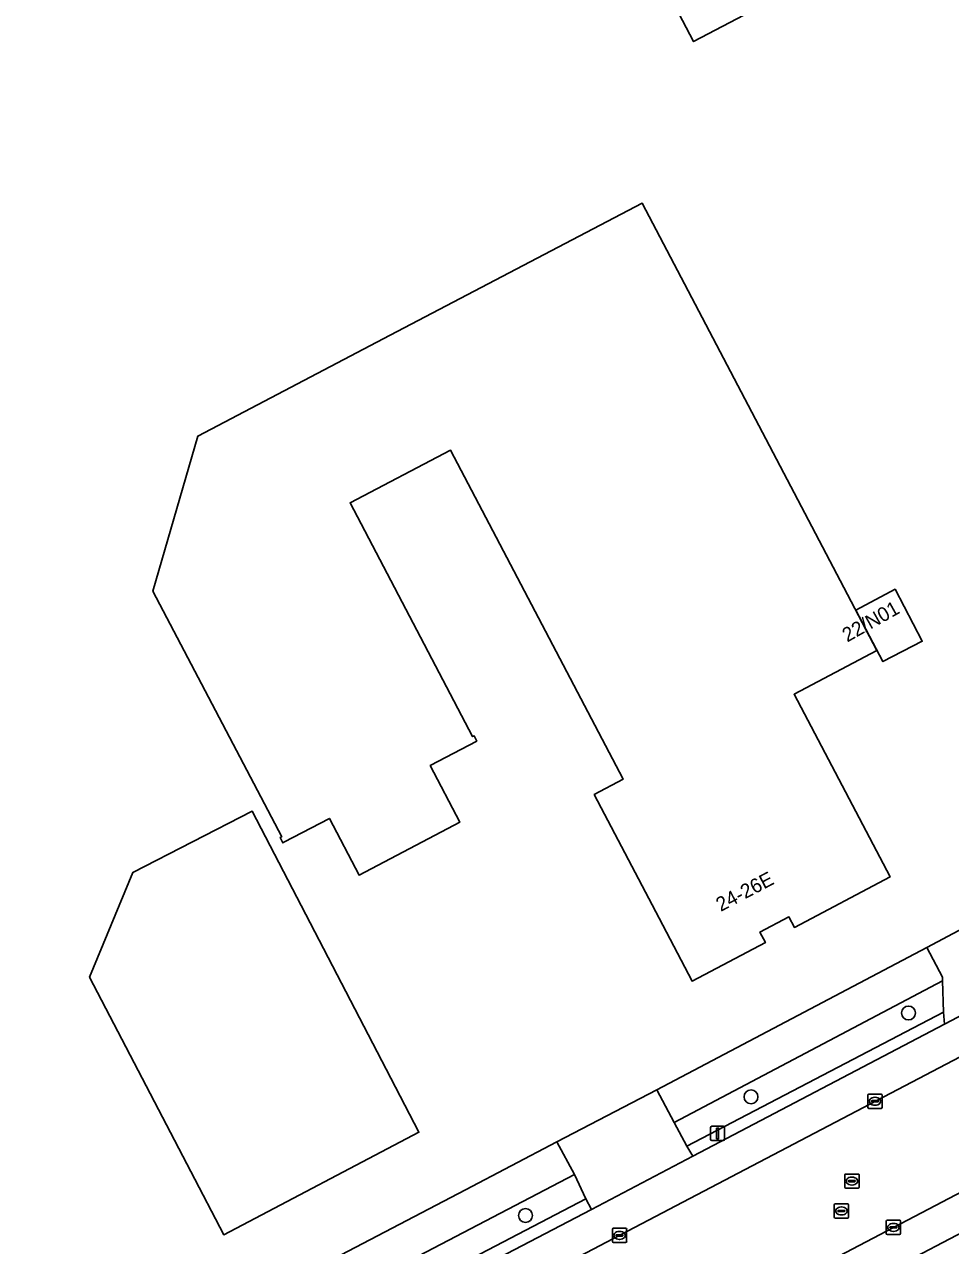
# Model space of a CAD drawing. Extents: x 157692 to 159674, y 381452 to 383291.
# Drawn here: x 158279.4 to 158344.4, y 381842.8 to 381928.6 of the extents above; entities that cross this region are included whole.
import ezdxf

# ---------------------------------------------------------------- set-up
doc = ezdxf.new("R2010")
doc.units = 0
for name, color, linetype in [('IMGEO_Boom', 7, 'Continuous'), ('IMGEO_Erf', 7, 'Continuous'), ('IMGEO_Groenvoorziening', 7, 'Continuous'), ('IMGEO_Kolk', 7, 'Continuous'), ('IMGEO_Lichtmast', 7, 'Continuous'), ('IMGEO_Pand', 7, 'Continuous'), ('IMGEO_Pand_nummerreeks', 7, 'Continuous'), ('IMGEO_Parkeervlak_open', 7, 'Continuous'), ('IMGEO_Rijbaan_lokaal_gesloten', 7, 'Continuous'), ('IMGEO_Rijbaan_lokaal_open', 7, 'Continuous'), ('IMGEO_Rioolput', 7, 'Continuous'), ('IMGEO_Voetpad_open', 7, 'Continuous')]:
    doc.layers.add(name, color=color, linetype=linetype)

msp = doc.modelspace()

# ---------------------------------------------------------------- linework, layer by layer
at = {"layer": 'IMGEO_Boom'}
for centre in [(158341.466, 381859.173), (158330.402, 381853.285), (158314.56, 381844.953)]:
    msp.add_circle(centre, 0.489, dxfattribs=at)
at = {"layer": 'IMGEO_Erf'}
for points in [[(158388.245, 381896.308), (158375.217, 381889.463), (158368.891, 381886.139), (158363.822, 381883.475), (158361.501, 381887.904), (158351.845, 381906.325), (158358.302, 381909.71), (158344.12, 381936.701), (158326.37, 381927.38), (158323.288, 381933.25), (158316.019, 381929.433), (158324.588, 381970.857), (158366.026, 381962.599), (158372.005, 381951.251), (158371.05, 381950.754), (158385.081, 381924.026)], [(158217.316, 381839.906), (158270.263, 381825.792), (158286.558, 381834.286), (158292.839, 381837.605), (158310.343, 381846.755), (158316.773, 381850.116), (158323.795, 381853.778), (158342.759, 381863.76), (158347.941, 381866.531), (158348.596, 381866.872), (158358.563, 381872.057), (158364.635, 381875.26), (158392.478, 381889.849), (158400.12, 381893.872), (158401.991, 381894.865), (158408.14, 381898.064), (158436.465, 381912.9), (158441.823, 381915.706), (158446.378, 381918.092), (158458.186, 381924.156), (158466.161, 381928.413)]]:
    msp.add_lwpolyline(points, dxfattribs=at)
for points in [[(158305.063, 381906.762), (158322.767, 381916.032), (158336.923, 381889.043), (158339.245, 381884.615), (158333.425, 381881.552), (158340.173, 381868.726), (158333.445, 381865.185), (158333.06, 381865.918), (158331.024, 381864.849), (158331.41, 381864.114), (158326.268, 381861.408), (158323.944, 381865.836), (158319.391, 381874.508), (158321.413, 381875.583), (158309.292, 381898.698), (158302.242, 381895.001), (158310.853, 381878.582), (158310.95, 381878.633), (158311.145, 381878.261), (158307.877, 381876.547), (158309.962, 381872.571), (158302.877, 381868.855), (158300.792, 381872.832), (158297.598, 381871.157), (158297.524, 381871.118), (158297.329, 381871.49), (158297.444, 381871.55), (158288.402, 381888.793), (158291.544, 381899.683)], [(158342.429, 381885.271), (158339.666, 381883.851), (158337.773, 381887.466), (158340.524, 381888.919)], [(158304.778, 381855.232), (158307.082, 381850.794), (158293.376, 381843.602), (158291.065, 381848.036), (158283.944, 381861.695), (158286.984, 381869.041), (158295.379, 381873.333)]]:
    msp.add_lwpolyline(points, close=True, dxfattribs=at)
at = {"layer": 'IMGEO_Groenvoorziening'}
for points in [[(158325.902, 381849.831), (158343.927, 381859.236), (158343.859, 381861.437), (158325.004, 381851.493)], [(158294.996, 381833.684), (158318.809, 381846.13), (158318.001, 381847.825), (158294.044, 381835.32)]]:
    msp.add_lwpolyline(points, close=True, dxfattribs=at)
at = {"layer": 'IMGEO_Kolk'}
for p, q in [((158338.61, 381852.548), (158338.61, 381853.4)), ((158338.685, 381853.474), (158339.537, 381853.474)), ((158339.098, 381853.254), (158339.123, 381853.254)), ((158339.611, 381853.4), (158339.611, 381852.548)), ((158339.537, 381852.474), (158338.685, 381852.474)), ((158338.869, 381852.968), (158338.869, 381852.98)), ((158339.307, 381852.931), (158338.909, 381852.931)), ((158338.912, 381853.017), (158339.31, 381853.017)), ((158339.121, 381852.694), (158339.096, 381852.694)), ((158339.353, 381852.98), (158339.353, 381852.968)), ((158339.904, 381843.693), (158339.904, 381844.545)), ((158339.979, 381844.619), (158340.831, 381844.619)), ((158340.905, 381844.545), (158340.905, 381843.693)), ((158320.668, 381843.129), (158320.668, 381843.981)), ((158320.743, 381844.055), (158321.595, 381844.055)), ((158321.156, 381843.835), (158321.181, 381843.835)), ((158321.669, 381843.981), (158321.669, 381843.129)), ((158340.163, 381844.113), (158340.163, 381844.125)), ((158340.601, 381844.076), (158340.203, 381844.076)), ((158340.206, 381844.162), (158340.604, 381844.162)), ((158340.415, 381843.839), (158340.39, 381843.839)), ((158340.392, 381844.399), (158340.417, 381844.399)), ((158340.647, 381844.125), (158340.647, 381844.113)), ((158321.595, 381843.055), (158320.743, 381843.055)), ((158320.927, 381843.549), (158320.927, 381843.561)), ((158321.365, 381843.512), (158320.967, 381843.512)), ((158320.97, 381843.598), (158321.368, 381843.598)), ((158321.179, 381843.275), (158321.154, 381843.275)), ((158321.411, 381843.561), (158321.411, 381843.549)), ((158340.831, 381843.619), (158339.979, 381843.619))]:
    msp.add_line(p, q, dxfattribs=at)
for points in [[(158338.61, 381852.548), (158338.61, 381853.4)], [(158338.685, 381853.474), (158339.537, 381853.474)], [(158339.611, 381853.4), (158339.611, 381852.548)], [(158339.537, 381852.474), (158338.685, 381852.474)], [(158339.904, 381843.693), (158339.904, 381844.545)], [(158339.979, 381844.619), (158340.831, 381844.619)], [(158340.905, 381844.545), (158340.905, 381843.693)], [(158320.668, 381843.129), (158320.668, 381843.981)], [(158320.743, 381844.055), (158321.595, 381844.055)], [(158321.669, 381843.981), (158321.669, 381843.129)], [(158321.595, 381843.055), (158320.743, 381843.055)], [(158340.831, 381843.619), (158339.979, 381843.619)]]:
    msp.add_lwpolyline(points, dxfattribs=at)
for centre, radius, start, end in [((158338.687, 381853.398), 0.0765, 91.55205, 178.44795), ((158338.687, 381853.398), 0.0765, 91.55205, 178.44795), ((158339.535, 381853.398), 0.0765, 1.55205, 88.44795), ((158339.535, 381853.398), 0.0765, 1.55205, 88.44795), ((158338.687, 381852.55), 0.0765, 181.55205, 268.44795), ((158338.687, 381852.55), 0.0765, 181.55205, 268.44795), ((158338.909, 381852.977), 0.0403, 85.87752, 175.75265), ((158338.906, 381852.967), 0.0366, 178.93798, 274.71019), ((158339.31, 381852.974), 0.043, 264.86636, 352.45326), ((158339.314, 381852.979), 0.0386, 1.73085, 96.63898), ((158339.535, 381852.55), 0.0765, 271.55205, 358.44795), ((158339.535, 381852.55), 0.0765, 271.55205, 358.44795), ((158339.981, 381844.543), 0.0765, 91.55205, 178.44795), ((158339.981, 381844.543), 0.0765, 91.55205, 178.44795), ((158340.829, 381844.543), 0.0765, 1.55205, 88.44795), ((158340.829, 381844.543), 0.0765, 1.55205, 88.44795), ((158320.745, 381843.979), 0.0765, 91.55205, 178.44795), ((158320.745, 381843.979), 0.0765, 91.55205, 178.44795), ((158321.593, 381843.979), 0.0765, 1.55205, 88.44795), ((158321.593, 381843.979), 0.0765, 1.55205, 88.44795), ((158339.981, 381843.695), 0.0765, 181.55205, 268.44795), ((158339.981, 381843.695), 0.0765, 181.55205, 268.44795), ((158340.203, 381844.122), 0.0403, 85.87752, 175.75265), ((158340.2, 381844.112), 0.0366, 178.93798, 274.71019), ((158340.604, 381844.119), 0.043, 264.86636, 352.45326), ((158340.608, 381844.124), 0.0386, 1.73085, 96.63898), ((158340.829, 381843.695), 0.0765, 271.55205, 358.44795), ((158340.829, 381843.695), 0.0765, 271.55205, 358.44795), ((158320.745, 381843.131), 0.0765, 181.55205, 268.44795), ((158320.745, 381843.131), 0.0765, 181.55205, 268.44795), ((158320.967, 381843.558), 0.0403, 85.87752, 175.75265), ((158320.964, 381843.548), 0.0366, 178.93798, 274.71019), ((158321.368, 381843.555), 0.043, 264.86636, 352.45326), ((158321.372, 381843.56), 0.0386, 1.73085, 96.63898), ((158321.593, 381843.131), 0.0765, 271.55205, 358.44795), ((158321.593, 381843.131), 0.0765, 271.55205, 358.44795)]:
    msp.add_arc(centre, radius, start, end, dxfattribs=at)
for centre, major_axis, ratio, start_param, end_param in [((158339.097, 381852.974), (-0.387, 0.002), 0.722429, 4.712389, 7.853982), ((158339.122, 381852.974), (-0.39, 0.002), 0.717154, 1.570796, 4.712389), ((158321.155, 381843.555), (-0.387, 0.002), 0.722429, 4.712389, 7.853982), ((158321.18, 381843.555), (-0.39, 0.002), 0.717154, 1.570796, 4.712389), ((158340.391, 381844.119), (-0.387, 0.002), 0.722429, 4.712389, 7.853982), ((158340.416, 381844.119), (-0.39, 0.002), 0.717154, 1.570796, 4.712389)]:
    msp.add_ellipse(centre, major_axis=major_axis, ratio=ratio, start_param=start_param, end_param=end_param, dxfattribs=at)
at = {"layer": 'IMGEO_Lichtmast'}
for p, q in [((158327.559, 381850.316), (158327.559, 381851.116)), ((158327.559, 381851.116), (158327.559, 381850.316)), ((158327.659, 381851.216), (158328.449, 381851.216)), ((158328.449, 381851.216), (158327.659, 381851.216)), ((158328.549, 381851.116), (158328.549, 381850.316)), ((158328.549, 381850.316), (158328.549, 381851.116)), ((158328.449, 381850.216), (158327.659, 381850.216)), ((158327.659, 381850.216), (158328.449, 381850.216))]:
    msp.add_line(p, q, dxfattribs=at)
msp.add_lwpolyline([(158327.979, 381851.091), (158328.129, 381851.091), (158328.129, 381850.341), (158327.979, 381850.341), (158327.979, 381851.091)], dxfattribs=at)
for centre, start, end in [((158327.659, 381851.116), 90, 180), ((158327.659, 381851.116), 90, 180), ((158328.449, 381851.116), 0, 90), ((158328.449, 381851.116), 360, 90), ((158327.659, 381850.316), 180, 270), ((158327.659, 381850.316), 180, 270), ((158328.449, 381850.316), 270, 0), ((158328.449, 381850.316), 270, 0)]:
    msp.add_arc(centre, 0.1, start, end, dxfattribs=at)
at = {"layer": 'IMGEO_Pand'}
msp.add_lwpolyline([(158385.081, 381924.026), (158371.05, 381950.754), (158372.005, 381951.251), (158366.026, 381962.599), (158324.588, 381970.857), (158316.019, 381929.433), (158323.288, 381933.25), (158326.37, 381927.38), (158344.12, 381936.701), (158358.302, 381909.71), (158351.845, 381906.325), (158361.501, 381887.904), (158363.822, 381883.475), (158368.891, 381886.139), (158375.217, 381889.463), (158388.245, 381896.308)], dxfattribs=at)
for points in [[(158333.445, 381865.185), (158340.173, 381868.726), (158333.425, 381881.552), (158339.245, 381884.615), (158336.923, 381889.043), (158322.767, 381916.032), (158305.063, 381906.762), (158291.544, 381899.683), (158288.402, 381888.793), (158297.444, 381871.55), (158297.329, 381871.49), (158297.524, 381871.118), (158297.598, 381871.157), (158300.792, 381872.832), (158302.877, 381868.855), (158309.962, 381872.571), (158307.877, 381876.547), (158311.145, 381878.261), (158310.95, 381878.633), (158310.853, 381878.582), (158302.242, 381895.001), (158309.292, 381898.698), (158321.413, 381875.583), (158319.391, 381874.508), (158323.944, 381865.836), (158326.268, 381861.408), (158331.41, 381864.114), (158331.024, 381864.849), (158333.06, 381865.918)], [(158339.666, 381883.851), (158342.429, 381885.271), (158340.524, 381888.919), (158337.773, 381887.466)], [(158304.778, 381855.232), (158295.379, 381873.333), (158286.984, 381869.041), (158283.944, 381861.695), (158291.065, 381848.036), (158293.376, 381843.602), (158307.082, 381850.794)]]:
    msp.add_lwpolyline(points, close=True, dxfattribs=at)
at = {"layer": 'IMGEO_Parkeervlak_open'}
for points in [[(158457.404, 381917.836), (158454, 381916.055), (158450.723, 381914.341), (158444.327, 381910.99), (158438.977, 381908.187), (158410.471, 381893.25), (158404.483, 381890.119), (158402.628, 381889.151), (158394.949, 381885.105), (158367.135, 381870.529), (158361.052, 381867.333), (158352.126, 381862.671), (158343.994, 381858.396), (158326.305, 381849.121), (158319.191, 381845.384), (158295.421, 381832.972), (158289.047, 381829.577), (158275.611, 381822.585), (158273.839, 381821.727), (158272.432, 381821.141), (158272.056, 381820.902), (158271.811, 381820.664), (158269.983, 381818.259)], [(158275.635, 381819.726), (158303.732, 381834.411), (158354.339, 381860.942), (158456.473, 381914.515)], [(158465.398, 381909.602), (158462.964, 381908.32), (158340.401, 381844.12), (158287.161, 381816.195)], [(158292.185, 381815.989), (158292.781, 381816.313), (158298.654, 381819.389), (158319.401, 381830.234), (158325.276, 381833.312), (158361.043, 381852.051), (158367.101, 381855.247), (158370.176, 381856.864), (158375.752, 381859.796), (158401.117, 381873.133), (158406.97, 381876.204), (158463.062, 381905.633)]]:
    msp.add_lwpolyline(points, dxfattribs=at)
at = {"layer": 'IMGEO_Rijbaan_lokaal_gesloten'}
for points in [[(158462.964, 381908.32), (158465.398, 381909.602), (158465.751, 381909.788), (158471.08, 381912.561), (158472.817, 381913.475), (158469.812, 381921.671), (158469.469, 381921.453), (158467.76, 381920.403), (158467.185, 381920.095), (158464.206, 381918.501), (158463.074, 381917.968), (158462.356, 381917.596), (158458.149, 381915.386), (158456.473, 381914.515), (158354.339, 381860.942), (158303.732, 381834.411), (158275.635, 381819.726)], [(158280.869, 381812.874), (158287.161, 381816.195), (158340.401, 381844.12), (158462.964, 381908.32)]]:
    msp.add_lwpolyline(points, dxfattribs=at)
at = {"layer": 'IMGEO_Rijbaan_lokaal_open'}
for points in [[(158349.146, 381864.225), (158347.941, 381866.531), (158342.759, 381863.76), (158343.852, 381861.677), (158343.859, 381861.437), (158343.927, 381859.236), (158343.994, 381858.396), (158352.126, 381862.671), (158351.326, 381863.129)], [(158325.004, 381851.493), (158323.795, 381853.778), (158316.773, 381850.116), (158318.001, 381847.825), (158318.809, 381846.13), (158319.191, 381845.384), (158326.305, 381849.121), (158325.902, 381849.831)]]:
    msp.add_lwpolyline(points, close=True, dxfattribs=at)
at = {"layer": 'IMGEO_Rioolput'}
for p, q in [((158336.989, 381846.94), (158336.989, 381847.792)), ((158337.064, 381847.866), (158337.916, 381847.866)), ((158337.248, 381847.36), (158337.248, 381847.372)), ((158337.686, 381847.323), (158337.288, 381847.323)), ((158337.291, 381847.409), (158337.689, 381847.409)), ((158337.5, 381847.086), (158337.475, 381847.086)), ((158337.477, 381847.646), (158337.502, 381847.646)), ((158337.732, 381847.372), (158337.732, 381847.36)), ((158337.99, 381847.792), (158337.99, 381846.94)), ((158337.916, 381846.866), (158337.064, 381846.866)), ((158336.251, 381844.846), (158336.251, 381845.698)), ((158336.326, 381845.772), (158337.178, 381845.772)), ((158336.739, 381845.552), (158336.764, 381845.552)), ((158337.252, 381845.698), (158337.252, 381844.846)), ((158337.178, 381844.772), (158336.326, 381844.772)), ((158336.51, 381845.266), (158336.51, 381845.278)), ((158336.948, 381845.229), (158336.55, 381845.229)), ((158336.553, 381845.315), (158336.951, 381845.315)), ((158336.762, 381844.992), (158336.737, 381844.992)), ((158336.994, 381845.278), (158336.994, 381845.266))]:
    msp.add_line(p, q, dxfattribs=at)
for points in [[(158336.989, 381846.94), (158336.989, 381847.792)], [(158337.064, 381847.866), (158337.916, 381847.866)], [(158337.99, 381847.792), (158337.99, 381846.94)], [(158337.916, 381846.866), (158337.064, 381846.866)], [(158336.251, 381844.846), (158336.251, 381845.698)], [(158336.326, 381845.772), (158337.178, 381845.772)], [(158337.252, 381845.698), (158337.252, 381844.846)], [(158337.178, 381844.772), (158336.326, 381844.772)]]:
    msp.add_lwpolyline(points, dxfattribs=at)
for centre, radius, start, end in [((158337.066, 381847.79), 0.0765, 91.55205, 178.44795), ((158337.066, 381847.79), 0.0765, 91.55205, 178.44795), ((158337.288, 381847.369), 0.0403, 85.87752, 175.75265), ((158337.285, 381847.359), 0.0366, 178.93798, 274.71019), ((158337.689, 381847.366), 0.043, 264.86636, 352.45326), ((158337.693, 381847.371), 0.0386, 1.73085, 96.63898), ((158337.914, 381847.79), 0.0765, 1.55205, 88.44795), ((158337.914, 381847.79), 0.0765, 1.55205, 88.44795), ((158337.066, 381846.942), 0.0765, 181.55205, 268.44795), ((158337.066, 381846.942), 0.0765, 181.55205, 268.44795), ((158337.914, 381846.942), 0.0765, 271.55205, 358.44795), ((158337.914, 381846.942), 0.0765, 271.55205, 358.44795), ((158336.328, 381845.696), 0.0765, 91.55205, 178.44795), ((158336.328, 381845.696), 0.0765, 91.55205, 178.44795), ((158337.176, 381845.696), 0.0765, 1.55205, 88.44795), ((158337.176, 381845.696), 0.0765, 1.55205, 88.44795), ((158336.328, 381844.848), 0.0765, 181.55205, 268.44795), ((158336.328, 381844.848), 0.0765, 181.55205, 268.44795), ((158336.55, 381845.275), 0.0403, 85.87752, 175.75265), ((158336.547, 381845.265), 0.0366, 178.93798, 274.71019), ((158336.951, 381845.272), 0.043, 264.86636, 352.45326), ((158336.955, 381845.277), 0.0386, 1.73085, 96.63898), ((158337.176, 381844.848), 0.0765, 271.55205, 358.44795), ((158337.176, 381844.848), 0.0765, 271.55205, 358.44795)]:
    msp.add_arc(centre, radius, start, end, dxfattribs=at)
for centre, major_axis, ratio, start_param, end_param in [((158337.476, 381847.366), (-0.387, 0.002), 0.722429, 4.712389, 7.853982), ((158337.501, 381847.366), (-0.39, 0.002), 0.717154, 1.570796, 4.712389), ((158336.738, 381845.272), (-0.387, 0.002), 0.722429, 4.712389, 7.853982), ((158336.763, 381845.272), (-0.39, 0.002), 0.717154, 1.570796, 4.712389)]:
    msp.add_ellipse(centre, major_axis=major_axis, ratio=ratio, start_param=start_param, end_param=end_param, dxfattribs=at)
at = {"layer": 'IMGEO_Voetpad_open'}
for points in [[(158343.859, 381861.437), (158343.852, 381861.677), (158342.759, 381863.76), (158323.795, 381853.778), (158325.004, 381851.493)], [(158325.902, 381849.831), (158326.305, 381849.121), (158343.994, 381858.396), (158343.927, 381859.236)], [(158325.276, 381833.312), (158326.367, 381831.251), (158362.112, 381850.005), (158361.043, 381852.051)], [(158318.001, 381847.825), (158316.773, 381850.116), (158310.343, 381846.755), (158292.839, 381837.605), (158294.044, 381835.32)], [(158318.809, 381846.13), (158294.996, 381833.684), (158295.421, 381832.972), (158319.191, 381845.384)]]:
    msp.add_lwpolyline(points, close=True, dxfattribs=at)

# ---------------------------------------------------------------- texts
at = {"layer": 'IMGEO_Pand_nummerreeks'}
for s, rotation, p in [('22/N01', 29.24883, (158337.161, 381885.18)), ('24-26E', 27.61524, (158328.275, 381866.264))]:
    msp.add_text(s, height=1, rotation=rotation, dxfattribs=at).set_placement(p)

doc.saveas('drawing.dxf')
